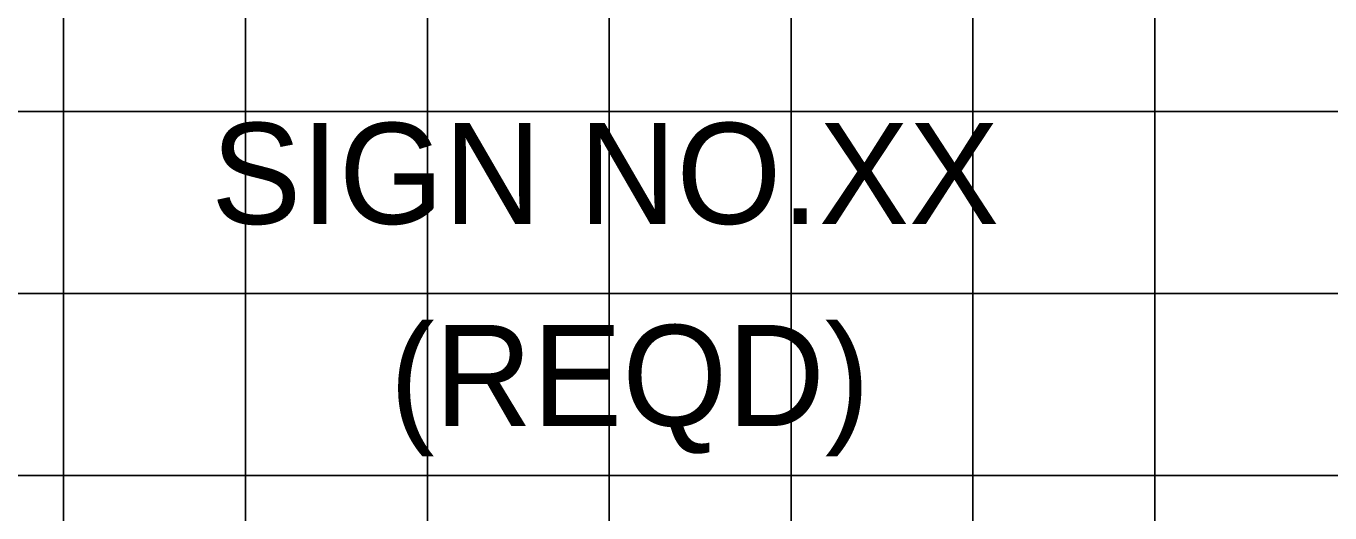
# Model space of a CAD drawing. Extents: x 1797809 to 2198143, y 249608 to 1237864.
# Drawn here: x 2197010.29 to 2197024.63, y 1237192.69 to 1237198.04 of the extents above; entities that cross this region are included whole.
import ezdxf

# ---------------------------------------------------------------- set-up
doc = ezdxf.new("R2010")
doc.units = 0
doc.layers.add('GSSHT', color=7, linetype='Continuous')
doc.layers.add('Level 55', color=7, linetype='Continuous')

msp = doc.modelspace()

# ---------------------------------------------------------------- linework, layer by layer
at = {"layer": 'GSSHT'}
for p, q in [((2197010.707, 1237153.106), (2197010.707, 1237223.106)), ((2197012.707, 1237153.106), (2197012.707, 1237223.106)), ((2197014.707, 1237153.106), (2197014.707, 1237223.106)), ((2197016.707, 1237153.106), (2197016.707, 1237223.106)), ((2197018.707, 1237153.106), (2197018.707, 1237223.106)), ((2197020.707, 1237153.106), (2197020.707, 1237223.106)), ((2197022.707, 1237153.106), (2197022.707, 1237223.106)), ((2196954.707, 1237197.106), (2197214.707, 1237197.106)), ((2196954.707, 1237195.106), (2197214.707, 1237195.106)), ((2196954.707, 1237193.106), (2197214.707, 1237193.106))]:
    msp.add_line(p, q, dxfattribs=at)

# ---------------------------------------------------------------- texts
at = {"layer": 'Level 55'}
for s, p in [('SIGN NO.XX', (2197012.33, 1237195.87)), ('(REQD)', (2197014.293, 1237193.649))]:
    msp.add_text(s, height=1.1105, dxfattribs=at).set_placement(p)

doc.saveas('drawing.dxf')
